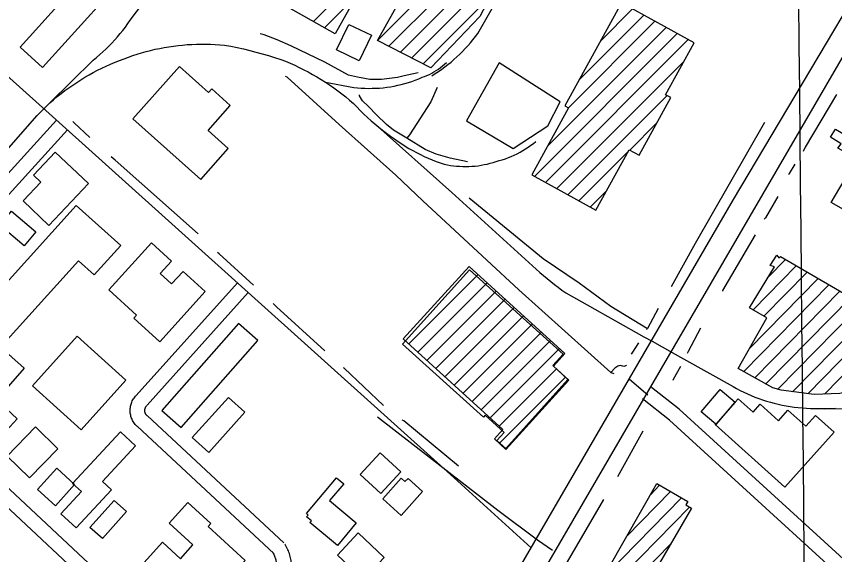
# Model space of a CAD drawing. Extents: x 3625074 to 3663148, y 511451 to 537151.
# Drawn here: x 3643426 to 3645103, y 527242 to 528343 of the extents above; entities that cross this region are included whole.
import ezdxf

# ---------------------------------------------------------------- set-up
doc = ezdxf.new("R2010")
doc.units = 0
for name, color, linetype in [('V-BLDG-OTLN', 7, 'Continuous'), ('V-GRID-MAJR', 7, 'Continuous'), ('V-RAIL-TRAK', 7, 'Continuous'), ('V-ROAD-CNTR', 7, 'Continuous'), ('V-TOPO-SHOR', 7, 'Continuous')]:
    doc.layers.add(name, color=color, linetype=linetype)

msp = doc.modelspace()

# ---------------------------------------------------------------- linework, layer by layer
at = {"layer": 'V-BLDG-OTLN'}
for p, q in [((3644166, 528294.3), (3644467.1, 528595.4)), ((3644189.4, 528282.3), (3644489.4, 528582.3)), ((3644212.7, 528270.3), (3644475.6, 528533.1)), ((3644034.5, 528333), (3644169.1, 528467.6)), ((3644236.1, 528258.3), (3644436.5, 528458.7)), ((3644057.1, 528320.2), (3644123.8, 528386.9)), ((3644259.5, 528246.3), (3644397.4, 528384.3)), ((3644622.6, 528292.3), (3644688.7, 528358.5)), ((3644579.2, 528213.6), (3644711.5, 528345.9)), ((3644514.7, 528078.4), (3644757.1, 528320.8)), ((3644557.1, 528156.2), (3644734.3, 528333.4)), ((3644487.4, 528015.8), (3644779.9, 528308.3)), ((3644510.2, 528003.2), (3644802.7, 528295.7)), ((3644533, 527990.7), (3644794, 528251.6)), ((3644555.8, 527978.1), (3644759.1, 528181.3)), ((3644682.7, 528069.6), (3644738.3, 528125.2)), ((3644578.6, 527965.5), (3644678.2, 528065.1)), ((3644601.4, 527953), (3644634.8, 527986.4)), ((3644935.3, 527742.3), (3645024, 527832.8)), ((3644967.1, 527810.5), (3645001.7, 527845.7)), ((3644230.1, 527672.7), (3644372.1, 527814.8)), ((3644957.8, 527729.5), (3645046.3, 527819.8)), ((3644248.6, 527655.9), (3644390.6, 527797.9)), ((3644927.5, 527662.9), (3645068.6, 527806.9)), ((3644267.1, 527639.1), (3644409.1, 527781.1)), ((3644916.6, 527616.1), (3645090.9, 527793.9)), ((3644939.2, 527603.4), (3645113.2, 527781)), ((3644285.6, 527622.2), (3644427.6, 527764.3)), ((3644961.8, 527590.8), (3645135.6, 527768)), ((3644304.1, 527605.4), (3644446.2, 527747.4)), ((3644986.2, 527579.9), (3645157.9, 527755.1)), ((3644322.7, 527588.6), (3644464.7, 527730.6)), ((3645016.3, 527574.9), (3645180.2, 527742.1)), ((3644341.2, 527571.7), (3644483.2, 527713.8)), ((3645047.4, 527570.9), (3645202.5, 527729.2)), ((3645081.6, 527570.1), (3645224.8, 527716.2)), ((3644359.7, 527554.9), (3644501.7, 527696.9)), ((3644378.2, 527538.1), (3644520.2, 527680.1)), ((3644396.7, 527521.2), (3644538.8, 527663.2)), ((3644415.3, 527504.4), (3644532.5, 527621.7)), ((3644415.4, 527469.2), (3644551.1, 527604.8)), ((3644725, 527364.2), (3644743.9, 527383.5)), ((3644676.2, 527278.8), (3644766.3, 527370.7)), ((3644627.5, 527193.3), (3644788.8, 527357.9)), ((3644578.8, 527107.9), (3644805.2, 527338.9)), ((3644530.1, 527022.5), (3644766.7, 527263.9))]:
    msp.add_line(p, q, dxfattribs=at)
for points in [[(3643966.6, 528371.1), (3644215.2, 528813.8), (3644328, 528750.5), (3644079.3, 528307.8)], [(3644166, 528294.3), (3644367.6, 528653.5), (3644498.6, 528577), (3644375.7, 528342.8), (3644275.3, 528238.2)], [(3643683.7, 528464.7), (3643479.8, 528238.9), (3643433.8, 528280.4), (3643516.1, 528371.6), (3643482.3, 528402.1), (3643519.8, 528443.5), (3643551.4, 528415), (3643635.5, 528508.2)], [(3644665.9, 528371), (3644549.8, 528160.2), (3644557.4, 528156), (3644481.9, 528018.8), (3644612.9, 527946.7), (3644681.2, 528070.5), (3644701.9, 528059.1), (3644766.9, 528177), (3644756.2, 528182.9), (3644814.7, 528289.1)], [(3644082, 528274.9), (3644107.1, 528327), (3644153.5, 528304.6), (3644128.4, 528252.6)], [(3643664.3, 528133.3), (3643803.6, 528009.2), (3643860.2, 528072.7), (3643818.6, 528109.8), (3643864.2, 528161.1), (3643826.3, 528194.9), (3643819.7, 528187.5), (3643760, 528240.7)], [(3644415.4, 528248.5), (3644348.4, 528129.6), (3644443.9, 528073), (3644515.1, 528119.5), (3644540.2, 528168.4)], [(3645319.6, 527831.3), (3645206.7, 527896.6), (3645205.7, 527884.8), (3645157.8, 527913.7), (3645158.9, 527926), (3645095.7, 527962.4), (3645148.8, 528052.2), (3645109.3, 528073.5), (3645115.6, 528082.4), (3645094.4, 528096.3), (3645104.2, 528112.2), (3645124.3, 528100.7), (3645166.4, 528175.1), (3645175.2, 528170.5), (3645173.5, 528166.4), (3645204.8, 528148.5), (3645270, 528089.2), (3645338.1, 528028.2), (3645368.4, 527999.8), (3645395.8, 527963.6)], [(3643573.5, 528001.1), (3643492.5, 527915.5), (3643439.7, 527965.5), (3643476.1, 528004), (3643461, 528018.3), (3643505.6, 528065.4)], [(3643548.7, 527956.5), (3643348.2, 527734.8), (3643407.1, 527681.5), (3643553.2, 527843), (3643585.2, 527814), (3643639.7, 527874.2)], [(3643441.6, 527873.5), (3643391.4, 527916.2), (3643415.7, 527944.8), (3643466, 527902.1)], [(3643702.5, 527880), (3643615.2, 527783.6), (3643672.3, 527731.9), (3643666.7, 527725.7), (3643720, 527677.3), (3643813.1, 527780.1), (3643767.5, 527821.4), (3643744.1, 527795.6), (3643720.8, 527816.8), (3643744, 527842.4)], [(3644991.7, 527851.6), (3645313, 527665.1), (3645261.1, 527624), (3645198, 527592.9), (3645113.1, 527571.5), (3645060.8, 527569.2), (3644993.2, 527577.9), (3644975.6, 527583), (3644904.7, 527622.8), (3644963.6, 527726.2), (3644928.1, 527746.4), (3644979.5, 527830.9), (3644970.7, 527833.7), (3644984, 527854.4), (3644988.2, 527849.2)], [(3644353.6, 527831.6), (3644549.9, 527653.1), (3644526.4, 527627.2), (3644557.7, 527598.8), (3644428.8, 527457), (3644405.3, 527478.4), (3644422.7, 527497.6), (3644218.6, 527683.2)], [(3644217.1, 527672.4), (3644354.2, 527824.7), (3644546, 527652), (3644524.8, 527628.4), (3644556, 527600.3), (3644428.6, 527458.7), (3644410.4, 527475.1), (3644425.2, 527491.7), (3644386.2, 527526.8), (3644382.9, 527523.2)], [(3643333.8, 527718.4), (3643441.8, 527622.9), (3643357, 527526.9), (3643248.9, 527622.3)], [(3643881, 527714.6), (3643724, 527536.6), (3643763.4, 527501.8), (3643920.5, 527679.8)], [(3643550.4, 527688.6), (3643459, 527587.1), (3643558.8, 527497.2), (3643650.2, 527598.7)], [(3644898.8, 527553.4), (3644858.8, 527508.8), (3644829.2, 527534), (3644868.1, 527579.6)], [(3643860.3, 527563.5), (3643786.4, 527481.5), (3643820.3, 527450.9), (3643894.3, 527532.9)], [(3643396.1, 527548.7), (3643342.7, 527490.9), (3643374.1, 527461.9), (3643427.5, 527519.7)], [(3645101.5, 527492.1), (3645000.5, 527379.5), (3644857.8, 527507.6), (3644858.8, 527508.8), (3644860.1, 527507.7), (3644899, 527553.3), (3644898.8, 527553.4), (3644905, 527560.2), (3644935.3, 527533), (3644949.9, 527549.3), (3644987.3, 527515.7), (3645006.7, 527537.3), (3645043.6, 527504.2), (3645063.5, 527526.3)], [(3643465.1, 527503.1), (3643406.9, 527443.4), (3643453.1, 527398.5), (3643511.2, 527458.1)], [(3643548.2, 527296.1), (3643620.9, 527374.3), (3643602.4, 527391.5), (3643669.9, 527464.1), (3643639, 527492.8), (3643541, 527387.4), (3643559.1, 527370.6), (3643516.9, 527325.2)], [(3644130.5, 527405.5), (3644171.2, 527449.9), (3644213.6, 527411.1), (3644173, 527366.7)], [(3643508.7, 527418.2), (3643469.3, 527374.7), (3643505.8, 527341.7), (3643545.2, 527385.2)], [(3644083.8, 527260), (3644027.5, 527307), (3644030.4, 527310.5), (3644020.6, 527318.7), (3644023.8, 527322.6), (3644020.4, 527325.5), (3644081.9, 527399), (3644096.7, 527386.7), (3644067.8, 527352.1), (3644122.5, 527306.3)], [(3644258.3, 527370.4), (3644214.1, 527321.8), (3644176.6, 527355.8), (3644214.7, 527397.7), (3644222.2, 527390.9), (3644228.5, 527397.4)], [(3644475.9, 526927.4), (3644737.9, 527386.9), (3644801.8, 527350.5), (3644797.7, 527343.3), (3644809, 527336.8), (3644547.3, 526886.4)], [(3643576.7, 527297.1), (3643626.2, 527352.4), (3643651.5, 527329.7), (3643602.1, 527274.4)], [(3643793.1, 527080.3), (3643725, 527142.5), (3643764.5, 527185.8), (3643739.1, 527209.1), (3643698.5, 527164.6), (3643662.2, 527197.7), (3643725.2, 527266.7), (3643762.1, 527233.1), (3643787.7, 527261.3), (3643738.9, 527305.9), (3643777.2, 527347.9), (3643824.1, 527305.1), (3643818.6, 527299), (3643894.5, 527229.8), (3643813.8, 527141.3), (3643832.9, 527123.9)], [(3644137.3, 527190.6), (3644084, 527240.6), (3644126.3, 527285.8), (3644179.7, 527235.8)]]:
    msp.add_lwpolyline(points, close=True, dxfattribs=at)
at = {"layer": 'V-GRID-MAJR'}
msp.add_spline([(3645143, 517019), (3645082.2, 523076.2), (3645021.4, 529136.9), (3644995.2, 531741.3)], degree=3, dxfattribs=at)
at = {"layer": 'V-RAIL-TRAK'}
for points in [[(3644371.3, 528308.4), (3644489.1, 528514.3)], [(3643376.2, 528036.1), (3643468.8, 528140.6), (3643479.5, 528151.1), (3643494.7, 528166.2), (3643583.5, 528254), (3643590.2, 528259.4), (3643596.8, 528265), (3643603.2, 528270.7), (3643609.5, 528276.5), (3643615.7, 528282.5), (3643621.7, 528288.7), (3643627.5, 528295), (3643633.2, 528301.4), (3643638.8, 528308), (3643644.2, 528314.7), (3643649.4, 528321.5), (3643654.5, 528328.5), (3643659.4, 528335.5), (3643752.3, 528458.7), (3643778.9, 528496.5)], [(3643494.7, 528166.2), (3643502.1, 528172.7), (3643509.7, 528179), (3643517.4, 528185.2), (3643525.2, 528191.3), (3643533.2, 528197.1), (3643541.3, 528202.8), (3643549.5, 528208.3), (3643557.8, 528213.6), (3643566.2, 528218.8), (3643574.8, 528223.7), (3643583.4, 528228.5), (3643592.2, 528233.1), (3643601, 528237.5), (3643609.9, 528241.7), (3643619, 528245.7), (3643628.1, 528249.6), (3643637.2, 528253.2), (3643646.5, 528256.6), (3643655.4, 528259.9), (3643664.4, 528263.1), (3643673.5, 528266), (3643682.6, 528268.8), (3643691.8, 528271.3), (3643701, 528273.7), (3643710.2, 528275.9), (3643719.6, 528277.8), (3643728.9, 528279.6), (3643738.3, 528281.2), (3643747.7, 528282.6), (3643757.2, 528283.7), (3643766.6, 528284.7), (3643776.1, 528285.5), (3643785.6, 528286), (3643795.1, 528286.4), (3643804.7, 528286.6), (3643814.2, 528286.6), (3643823.7, 528286.3), (3643833.2, 528285.9), (3643842.7, 528285.3), (3643852.2, 528284.4)], [(3643852.2, 528284.4), (3643865.2, 528282.1), (3643878.2, 528279.5), (3643891.2, 528276.7), (3643904.1, 528273.6), (3643916.9, 528270.4), (3643929.7, 528266.9), (3643942.5, 528263.2), (3643955.1, 528259.3), (3643967.7, 528255.1), (3643977.3, 528251.4), (3643986.8, 528247.4), (3643996.2, 528243.2), (3644005.5, 528238.8), (3644014.7, 528234.2), (3644023.8, 528229.5), (3644032.8, 528224.6), (3644041.7, 528219.4), (3644050.5, 528214.1), (3644059.2, 528208.6), (3644067.8, 528203), (3644076.3, 528197.1), (3644084.6, 528191.1), (3644092.8, 528184.9), (3644100.9, 528178.6), (3644108.8, 528172), (3644116.6, 528165.3), (3644123.6, 528157.9), (3644130.7, 528150.6), (3644137.9, 528143.5), (3644145.3, 528136.6), (3644152.9, 528129.8), (3644160.5, 528123.1), (3644168.4, 528116.6), (3644176.3, 528110.3), (3644184.4, 528104.2), (3644192.7, 528098.2), (3644201, 528092.5)], [(3644059.2, 528208.6), (3644117.7, 528198.1), (3644125.1, 528197.3), (3644132.6, 528196.7), (3644140.1, 528196.2), (3644147.6, 528196), (3644155.1, 528196.1), (3644162.7, 528196.3), (3644170.2, 528196.7), (3644177.6, 528197.4), (3644185.1, 528198.3), (3644192.5, 528199.3), (3644199.9, 528200.7), (3644207.3, 528202.2), (3644214.6, 528203.9), (3644221.9, 528205.8), (3644229.1, 528208), (3644236.2, 528210.3), (3644243.3, 528212.9), (3644250.3, 528215.6), (3644257.2, 528218.6), (3644262.2, 528220.4), (3644267.2, 528222.4), (3644272.1, 528224.6), (3644276.9, 528227), (3644281.6, 528229.6), (3644286.1, 528232.4), (3644290.6, 528235.4), (3644294.9, 528238.6), (3644299.1, 528242), (3644303.1, 528245.5), (3644307, 528249.2)], [(3644160.5, 528123.1), (3644318.2, 527982.5), (3644498.8, 527819.3), (3644506, 527812.9), (3644513.3, 527806.6), (3644520.8, 527800.5), (3644528.4, 527794.5), (3644536.1, 527788.8), (3644543.9, 527783.2), (3644551.9, 527777.7), (3644595.4, 527753), (3644711.9, 527687.5), (3644728.6, 527678.2), (3644769.7, 527655.6), (3644793.1, 527642.6)], [(3644201, 528092.5), (3644208.2, 528087.3), (3644215.5, 528082.4), (3644222.9, 528077.6), (3644230.4, 528073), (3644238.1, 528068.6), (3644245.8, 528064.4), (3644253.7, 528060.4), (3644261.7, 528056.7), (3644269.7, 528053.1), (3644277.9, 528049.7), (3644286.1, 528046.5), (3644294.4, 528043.6), (3644302.8, 528040.8), (3644309, 528039.5), (3644315.2, 528038.4), (3644321.5, 528037.5), (3644327.8, 528036.8), (3644334.1, 528036.4), (3644340.4, 528036.1), (3644346.8, 528036), (3644353.1, 528036.1), (3644359.4, 528036.4), (3644365.7, 528037), (3644372, 528037.7), (3644378.3, 528038.7), (3644384.5, 528039.8), (3644390.7, 528041.1), (3644396.9, 528042.7), (3644402.9, 528044.4), (3644409, 528046.3)], [(3644409, 528046.3), (3644415.3, 528048), (3644421.6, 528049.9), (3644427.9, 528052), (3644434, 528054.3), (3644440.1, 528056.8), (3644446.1, 528059.5), (3644452.1, 528062.3), (3644457.9, 528065.4), (3644463.6, 528068.6), (3644469.2, 528072.1), (3644474.7, 528075.7), (3644480.1, 528079.5), (3644485.4, 528083.4), (3644490.5, 528087.5)], [(3644793.1, 527642.6), (3644894.3, 527585.7), (3644901.6, 527581.7), (3644908.9, 527577.8), (3644916.4, 527574.1), (3644924, 527570.6), (3644931.6, 527567.2), (3644939.3, 527564.1), (3644947.1, 527561.2), (3644955, 527558.4), (3644962.9, 527555.8), (3644970.9, 527553.5), (3644978.9, 527551.3), (3644987, 527549.3), (3644995.2, 527547.5), (3645003.3, 527546), (3645011.6, 527544.6), (3645019.8, 527543.4), (3645028.1, 527542.5), (3645036.4, 527541.7), (3645044.7, 527541.1), (3645053, 527540.8), (3645061.3, 527540.6), (3645069.7, 527540.6), (3645078.3, 527540.5), (3645087, 527540.6), (3645095.6, 527540.9), (3645104.3, 527541.4)], [(3645069.7, 527540.6), (3645080.9, 527540), (3645098.5, 527540.4), (3645127.3, 527539.9), (3645156.1, 527539.3), (3645184.9, 527538.4), (3645213.6, 527537.4), (3645222.9, 527536.3), (3645232.1, 527535.1), (3645241.3, 527533.6), (3645250.4, 527531.9), (3645259.5, 527530.1), (3645268.6, 527528), (3645277.6, 527525.7), (3645286.6, 527523.2), (3645295.5, 527520.5), (3645304.3, 527517.6), (3645313.1, 527514.5), (3645321.8, 527511.2), (3645330.4, 527507.7), (3645339, 527504), (3645347.4, 527500.1)]]:
    msp.add_lwpolyline(points, dxfattribs=at)
msp.add_arc((3644107.7, 528500.1), 325.9, 301.3624, 323.9809, dxfattribs=at)
at = {"layer": 'V-ROAD-CNTR'}
for p, q in [((3644682.4, 527600.9), (3644719.7, 527568.9)), ((3644493.5, 527271.8), (3644524.2, 527250.3))]:
    msp.add_line(p, q, dxfattribs=at)
for points in [[(3644089.7, 526497.4), (3644224.3, 526724.3), (3645191.2, 528383.9), (3645330.9, 528601.1), (3645523.7, 528912.9), (3645820.8, 529433), (3646080.5, 529867.3), (3646336.2, 530309)], [(3644089.3, 526582.8), (3644895.4, 527968.3), (3645323.8, 528688.4), (3645602, 529144.8), (3646009.9, 529843.9)], [(3644480.6, 527255.4), (3644315.4, 527405.2), (3643479.3, 528157), (3642796.1, 528770.6)], [(3643116, 527699.5), (3643508.2, 528131.1)], [(3643138.2, 527679.4), (3643530.4, 528110.9)], [(3643671.4, 527567.3), (3643878.7, 527797.9)], [(3643693.7, 527547.3), (3643901, 527777.8)], [(3643788.6, 527022.8), (3643121.8, 527646.3)], [(3643768.3, 527000.7), (3643101.3, 527624.4)], [(3645284.5, 527082.7), (3644783.9, 527539.6), (3644727.3, 527583.7)], [(3643673.9, 527503.5), (3643672.5, 527504.8), (3643670.9, 527506.4), (3643669.4, 527508.2), (3643667.9, 527510), (3643666.6, 527511.9), (3643665.3, 527513.8), (3643664.2, 527515.8), (3643663.2, 527517.9), (3643662.2, 527520), (3643661.4, 527522.2), (3643660.7, 527524.4), (3643660.2, 527526.7), (3643659.7, 527528.9), (3643659.4, 527531.2), (3643659.1, 527533.5), (3643659, 527535.8), (3643659.1, 527538.2), (3643659.2, 527540.5), (3643659.5, 527542.8), (3643659.8, 527545.1), (3643660.3, 527547.3), (3643661, 527549.5), (3643661.7, 527551.7), (3643662.5, 527553.9), (3643663.5, 527556), (3643664.6, 527558.1), (3643665.7, 527560.1), (3643667, 527562), (3643668.4, 527563.8), (3643669.9, 527565.6), (3643671.3, 527567.2), (3643671.9, 527567.8)], [(3643694.2, 527525.6), (3643693.4, 527526.3), (3643692.9, 527526.9), (3643692.4, 527527.4), (3643691.9, 527528), (3643691.5, 527528.6), (3643691.1, 527529.2), (3643690.7, 527529.9), (3643690.4, 527530.6), (3643690.1, 527531.3), (3643689.8, 527532), (3643689.6, 527532.7), (3643689.4, 527533.4), (3643689.3, 527534.1), (3643689.2, 527534.9), (3643689.1, 527535.6), (3643689.1, 527536.4), (3643689.1, 527537.1), (3643689.1, 527537.9), (3643689.2, 527538.6), (3643689.3, 527539.3), (3643689.5, 527540.1), (3643689.7, 527540.8), (3643689.9, 527541.5), (3643690.2, 527542.2), (3643690.5, 527542.9), (3643690.8, 527543.5), (3643691.2, 527544.2), (3643691.6, 527544.8), (3643692.1, 527545.4), (3643692.5, 527546), (3643693.1, 527546.6), (3643693.3, 527546.8)], [(3645867.2, 526521.4), (3645695.4, 526667.1), (3644764.5, 527516.7), (3644708.9, 527560.1)], [(3643973.7, 527265.9), (3643694.3, 527525.5)], [(3644165.6, 527523.3), (3644412.3, 527332.6), (3644493.5, 527271.8)], [(3643953.3, 527243.9), (3643673.9, 527503.5)], [(3643988.7, 527200.6), (3643989.1, 527203.2), (3643989.5, 527206.1), (3643989.7, 527209), (3643989.9, 527211.9), (3643990, 527214.8), (3643989.9, 527217.8), (3643989.8, 527220.7), (3643989.6, 527223.6), (3643989.3, 527226.5), (3643988.9, 527229.4), (3643988.4, 527232.2), (3643987.8, 527235.1), (3643987.1, 527237.9), (3643986.3, 527240.7), (3643985.4, 527243.5), (3643984.5, 527246.3), (3643983.4, 527249), (3643982.2, 527251.6), (3643981, 527254.3), (3643979.7, 527256.9), (3643978.3, 527259.4), (3643976.8, 527261.9), (3643976.2, 527262.9)], [(3643959.1, 527205.3), (3643959.4, 527207.4), (3643959.6, 527209.3), (3643959.8, 527211.2), (3643959.9, 527213.2), (3643960, 527215.1), (3643960, 527217), (3643959.9, 527218.9), (3643959.7, 527220.8), (3643959.5, 527222.8), (3643959.3, 527224.7), (3643958.9, 527226.6), (3643958.5, 527228.4), (3643958.1, 527230.3), (3643957.5, 527232.2), (3643957, 527234), (3643956.3, 527235.8), (3643955.6, 527237.6), (3643954.9, 527239.4), (3643954.1, 527241.1), (3643953.2, 527242.8), (3643952.3, 527244.5), (3643951.2, 527246.2), (3643950.8, 527246.9)]]:
    msp.add_lwpolyline(points, dxfattribs=at)
at = {"layer": 'V-TOPO-SHOR'}
for p, q in [((3644231.3, 528100.8), (3644226.2, 528094.1)), ((3644643.9, 527614.4), (3644650.1, 527612.4)), ((3644658.4, 527401.4), (3644709.9, 527494.9)), ((3644525.7, 527176), (3644629.6, 527354.5))]:
    msp.add_line(p, q, dxfattribs=at)
for points in [[(3644248.9, 528227.7), (3644220.4, 528221.8), (3644207.1, 528218.1), (3644174, 528214.2), (3644149.9, 528214.4), (3644124.9, 528218.8), (3644106.4, 528223.2), (3644058.1, 528249.8), (3643988.3, 528283.3), (3643960.6, 528295.3), (3643933.4, 528305.8), (3643925.2, 528307.7)], [(3644643.9, 527614.4), (3644455.7, 527783.7), (3644258.7, 527965.7), (3644203.5, 528018.2), (3644087.5, 528122.3), (3643980.8, 528218.9), (3643977.7, 528220.4)], [(3644350.4, 528045.8), (3644314.5, 528053.1), (3644286.4, 528061), (3644263.8, 528071), (3644226.2, 528094.1), (3644199, 528110.7), (3644184.1, 528122.3), (3644163.9, 528142), (3644147.4, 528158.7), (3644135, 528170.8), (3644128.8, 528180.5), (3644128.8, 528183)], [(3644288.1, 528197.9), (3644275.1, 528168.2), (3644231.3, 528100.8)], [(3645106.2, 528183.1), (3645042.4, 528075.6), (3645038.4, 528066.9)], [(3643576.6, 528095.5), (3643544.6, 528125.3), (3643541.5, 528128.3)], [(3644958.6, 528125.9), (3644817, 527878.2), (3644767.6, 527790)], [(3643798.3, 527898.4), (3643628.7, 528049), (3643619.9, 528056)], [(3645020.9, 528040.9), (3645009.2, 528021.9), (3645007.8, 528018.8)], [(3644353.7, 527971.7), (3644505.6, 527847.5), (3644579.2, 527798.2), (3644644, 527750.3), (3644719.1, 527704.5)], [(3644986.2, 527974.4), (3644960.6, 527931.2), (3644958, 527928.2)], [(3644939.5, 527896.3), (3644873.1, 527782.2), (3644872.6, 527780.7)], [(3643911.7, 527793.3), (3643841.6, 527857.4), (3643838, 527860)], [(3644058.2, 527658.8), (3643958.7, 527748.8), (3643952, 527755.3)], [(3644740.7, 527745.1), (3644719.1, 527704.5), (3644717.1, 527702.5)], [(3644827.9, 527705.1), (3644802.3, 527657.3), (3644800.3, 527653.2)], [(3644700.5, 527675.1), (3644688.4, 527655.7), (3644685.4, 527651.6)], [(3644178.4, 527546.6), (3644097.4, 527622.9), (3644096.3, 527623.9)], [(3644676.4, 527628.5), (3644670.3, 527626.9), (3644663.7, 527628.4), (3644660.1, 527627.8), (3644658, 527627.3), (3644652, 527623.1), (3644643.9, 527614.4)], [(3644786.8, 527626.5), (3644771.7, 527599.8), (3644770.7, 527598.3)], [(3644331.8, 527422.9), (3644220.1, 527515.3), (3644216.5, 527516.8)]]:
    msp.add_lwpolyline(points, dxfattribs=at)

doc.saveas('drawing.dxf')
